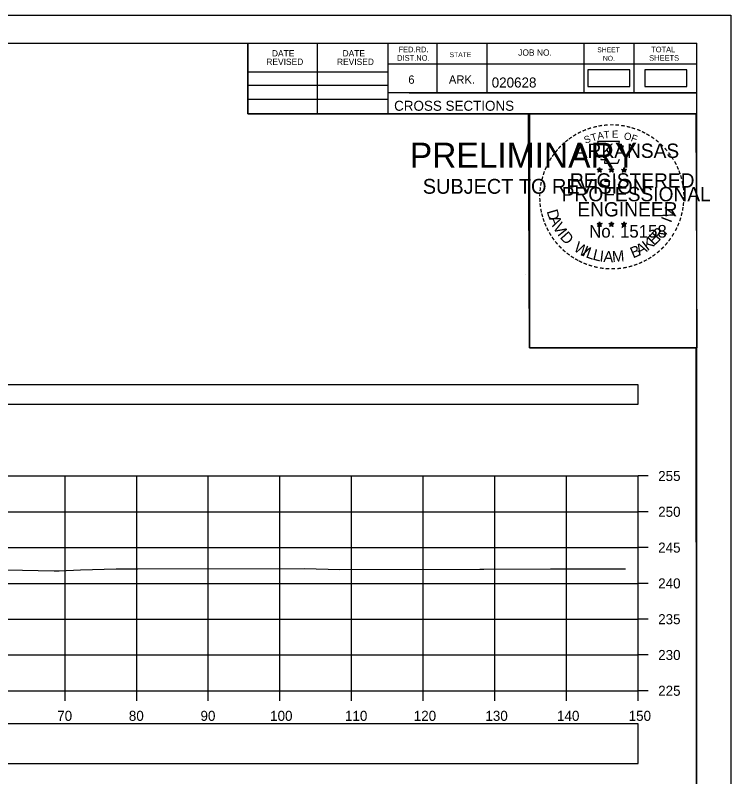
# Model space of a CAD drawing. Extents: x 1369627 to 1374022, y 380035 to 398173.
# Drawn here: x 1370242.3 to 1370342.2, y 381635.2 to 381741.6 of the extents above; entities that cross this region are included whole.
import ezdxf

# ---------------------------------------------------------------- set-up
doc = ezdxf.new("R2010")
doc.units = 0
for name, color, linetype in [('Default', 7, 'Continuous'), ('R_Axis', 7, 'Continuous'), ('R_Axis Annot', 7, 'Continuous'), ('R_Border', 7, 'Continuous'), ('R_Border PE', 7, 'Continuous'), ('R_Border Prem', 7, 'Continuous'), ('R_Exist Surface', 7, 'Continuous'), ('R_Grid', 7, 'Continuous'), ('R_No Plot', 7, 'Continuous')]:
    doc.layers.add(name, color=color, linetype=linetype)

msp = doc.modelspace()

# ---------------------------------------------------------------- linework, layer by layer
at = {"layer": 'Default'}
for points in [[(1370322.23, 381731.64), (1370328.06, 381731.64), (1370328.06, 381733.95), (1370322.23, 381733.95)], [(1370330.19, 381731.64), (1370336.03, 381731.64), (1370336.03, 381733.95), (1370330.19, 381733.95)], [(1370029.24, 381687.25), (1370329.24, 381687.25), (1370329.24, 381689.96), (1370029.24, 381689.96)], [(1370029.24, 381637.07), (1370329.24, 381637.07), (1370329.24, 381642.59), (1370029.24, 381642.59)]]:
    msp.add_lwpolyline(points, close=True, dxfattribs=at)
at = {"layer": 'R_Axis'}
for p, q in [((1370329.24, 381647.22), (1370329.24, 381677.22)), ((1370330.64, 381677.22), (1370329.24, 381677.22)), ((1370330.64, 381672.22), (1370329.24, 381672.22)), ((1370330.64, 381667.22), (1370329.24, 381667.22)), ((1370330.64, 381662.22), (1370329.24, 381662.22)), ((1370330.64, 381657.22), (1370329.24, 381657.22)), ((1370330.64, 381652.22), (1370329.24, 381652.22)), ((1370029.24, 381647.22), (1370329.24, 381647.22)), ((1370249.24, 381645.82), (1370249.24, 381647.22)), ((1370259.24, 381645.82), (1370259.24, 381647.22)), ((1370269.24, 381645.82), (1370269.24, 381647.22)), ((1370279.24, 381645.82), (1370279.24, 381647.22)), ((1370289.24, 381645.82), (1370289.24, 381647.22)), ((1370299.24, 381645.82), (1370299.24, 381647.22)), ((1370309.24, 381645.82), (1370309.24, 381647.22)), ((1370319.24, 381645.82), (1370319.24, 381647.22)), ((1370329.24, 381645.82), (1370329.24, 381647.22)), ((1370330.64, 381647.22), (1370329.24, 381647.22))]:
    msp.add_line(p, q, dxfattribs=at)
at = {"layer": 'R_Border'}
for p, q in [((1370021.24, 381737.68), (1370337.42, 381737.68)), ((1370274.78, 381727.8), (1370274.78, 381737.68)), ((1370284.46, 381727.8), (1370284.46, 381737.68)), ((1370294.32, 381737.68), (1370294.32, 381727.8)), ((1370301.16, 381737.68), (1370301.16, 381730.74)), ((1370308.1, 381737.68), (1370308.1, 381730.74)), ((1370321.68, 381737.68), (1370321.68, 381730.74)), ((1370328.62, 381737.68), (1370328.62, 381730.74)), ((1370337.42, 381532.22), (1370337.42, 381737.68)), ((1370337.42, 381734.74), (1370294.32, 381734.74)), ((1370337.42, 381734.76), (1370337.42, 381734.76)), ((1370274.78, 381733.66), (1370294.32, 381733.66)), ((1370274.78, 381731.8), (1370294.32, 381731.8)), ((1370337.42, 381730.74), (1370294.32, 381730.74)), ((1370297.28, 381730.74), (1370337.42, 381730.74)), ((1370274.78, 381729.86), (1370294.32, 381729.86)), ((1370337.42, 381727.8), (1370274.78, 381727.8))]:
    msp.add_line(p, q, dxfattribs=at)
at = {"layer": 'R_Border PE'}
for p, q in [((1370323.5, 381720.06), (1370323.85, 381719.95)), ((1370323.5, 381720.06), (1370323.76, 381720.01)), ((1370323.5, 381720.06), (1370323.74, 381719.94)), ((1370323.64, 381719.65), (1370323.85, 381719.95)), ((1370323.64, 381719.65), (1370323.76, 381719.89)), ((1370323.64, 381719.65), (1370323.85, 381719.87)), ((1370323.85, 381720.31), (1370323.81, 381720.06)), ((1370323.85, 381719.95), (1370323.85, 381720.31)), ((1370323.85, 381720.31), (1370323.9, 381720.06)), ((1370324.2, 381720.06), (1370323.85, 381719.95)), ((1370324.07, 381719.65), (1370323.85, 381719.95)), ((1370324.07, 381719.65), (1370323.85, 381719.86)), ((1370324.2, 381720.06), (1370323.91, 381720.01)), ((1370324.07, 381719.65), (1370323.93, 381719.94)), ((1370324.2, 381720.06), (1370324, 381719.96)), ((1370325.17, 381720.06), (1370325.52, 381719.95)), ((1370325.17, 381720.06), (1370325.43, 381720.01)), ((1370325.17, 381720.06), (1370325.41, 381719.94)), ((1370325.31, 381719.65), (1370325.52, 381719.95)), ((1370325.31, 381719.65), (1370325.43, 381719.89)), ((1370325.31, 381719.65), (1370325.52, 381719.87)), ((1370325.52, 381720.31), (1370325.48, 381720.06)), ((1370325.52, 381719.95), (1370325.52, 381720.31)), ((1370325.52, 381720.31), (1370325.57, 381720.06)), ((1370325.87, 381720.06), (1370325.52, 381719.95)), ((1370325.74, 381719.65), (1370325.52, 381719.95)), ((1370325.74, 381719.65), (1370325.52, 381719.86)), ((1370325.87, 381720.06), (1370325.58, 381720.01)), ((1370325.74, 381719.65), (1370325.6, 381719.94)), ((1370325.87, 381720.06), (1370325.67, 381719.96)), ((1370326.94, 381720.05), (1370327.29, 381719.93)), ((1370326.94, 381720.05), (1370327.19, 381720)), ((1370326.94, 381720.05), (1370327.18, 381719.92)), ((1370327.07, 381719.64), (1370327.29, 381719.93)), ((1370327.07, 381719.64), (1370327.2, 381719.88)), ((1370327.07, 381719.64), (1370327.29, 381719.85)), ((1370327.29, 381720.3), (1370327.25, 381720.05)), ((1370327.29, 381719.93), (1370327.29, 381720.3)), ((1370327.29, 381720.3), (1370327.34, 381720.05)), ((1370327.63, 381720.05), (1370327.29, 381719.93)), ((1370327.5, 381719.64), (1370327.29, 381719.93)), ((1370327.5, 381719.64), (1370327.29, 381719.85)), ((1370327.63, 381720.05), (1370327.35, 381720)), ((1370327.5, 381719.64), (1370327.36, 381719.93)), ((1370327.63, 381720.05), (1370327.43, 381719.94)), ((1370323.5, 381712.48), (1370323.85, 381712.37)), ((1370323.5, 381712.48), (1370323.75, 381712.44)), ((1370323.5, 381712.48), (1370323.74, 381712.36)), ((1370323.63, 381712.08), (1370323.85, 381712.37)), ((1370323.85, 381712.74), (1370323.81, 381712.49)), ((1370323.85, 381712.37), (1370323.85, 381712.74)), ((1370323.85, 381712.74), (1370323.9, 381712.49)), ((1370324.2, 381712.48), (1370323.85, 381712.37)), ((1370324.06, 381712.08), (1370323.85, 381712.37)), ((1370324.2, 381712.48), (1370323.91, 381712.44)), ((1370324.06, 381712.08), (1370323.93, 381712.37)), ((1370324.2, 381712.48), (1370323.99, 381712.38)), ((1370325.17, 381712.48), (1370325.52, 381712.37)), ((1370325.17, 381712.48), (1370325.42, 381712.44)), ((1370325.17, 381712.48), (1370325.41, 381712.36)), ((1370325.3, 381712.08), (1370325.52, 381712.37)), ((1370325.52, 381712.74), (1370325.48, 381712.49)), ((1370325.52, 381712.37), (1370325.52, 381712.74)), ((1370325.52, 381712.74), (1370325.57, 381712.49)), ((1370325.87, 381712.48), (1370325.52, 381712.37)), ((1370325.73, 381712.08), (1370325.52, 381712.37)), ((1370325.87, 381712.48), (1370325.58, 381712.44)), ((1370325.73, 381712.08), (1370325.59, 381712.37)), ((1370325.87, 381712.48), (1370325.66, 381712.38)), ((1370326.94, 381712.47), (1370327.29, 381712.36)), ((1370326.94, 381712.47), (1370327.19, 381712.43)), ((1370326.94, 381712.47), (1370327.17, 381712.35)), ((1370327.07, 381712.07), (1370327.29, 381712.36)), ((1370327.29, 381712.73), (1370327.24, 381712.48)), ((1370327.29, 381712.36), (1370327.29, 381712.73)), ((1370327.29, 381712.73), (1370327.33, 381712.48)), ((1370327.63, 381712.47), (1370327.29, 381712.36)), ((1370327.5, 381712.07), (1370327.29, 381712.36)), ((1370327.63, 381712.47), (1370327.35, 381712.43)), ((1370327.5, 381712.07), (1370327.36, 381712.36)), ((1370327.63, 381712.47), (1370327.43, 381712.37)), ((1370323.63, 381712.08), (1370323.76, 381712.32)), ((1370323.63, 381712.08), (1370323.85, 381712.29)), ((1370324.06, 381712.08), (1370323.85, 381712.29)), ((1370325.3, 381712.08), (1370325.43, 381712.32)), ((1370325.3, 381712.08), (1370325.52, 381712.29)), ((1370325.73, 381712.08), (1370325.52, 381712.29)), ((1370327.07, 381712.07), (1370327.2, 381712.31)), ((1370327.07, 381712.07), (1370327.28, 381712.28)), ((1370327.5, 381712.07), (1370327.28, 381712.28))]:
    msp.add_line(p, q, dxfattribs=at)
for points in [[(1370323.55, 381723.94), (1370323.81, 381723.11)], [(1370327.06, 381723.01), (1370327.2, 381723.3), (1370326.51, 381723.27), (1370326.66, 381723.94), (1370323.55, 381723.94)], [(1370324.04, 381721.51), (1370324.04, 381721.43), (1370324.6, 381721.41), (1370324.55, 381720.93), (1370326.42, 381720.93), (1370326.62, 381721.47)], [(1370323.85, 381720.31), (1370324.07, 381719.65), (1370323.5, 381720.06), (1370324.2, 381720.06), (1370323.64, 381719.65), (1370323.85, 381720.31)], [(1370325.52, 381720.31), (1370325.74, 381719.65), (1370325.17, 381720.06), (1370325.87, 381720.06), (1370325.31, 381719.65), (1370325.52, 381720.31)], [(1370327.29, 381720.3), (1370327.5, 381719.64), (1370326.94, 381720.05), (1370327.63, 381720.05), (1370327.07, 381719.64), (1370327.29, 381720.3)], [(1370323.85, 381712.74), (1370324.06, 381712.08), (1370323.5, 381712.48), (1370324.2, 381712.48), (1370323.63, 381712.08), (1370323.85, 381712.74)], [(1370325.52, 381712.74), (1370325.73, 381712.08), (1370325.17, 381712.48), (1370325.87, 381712.48), (1370325.3, 381712.08), (1370325.52, 381712.74)], [(1370327.29, 381712.73), (1370327.5, 381712.07), (1370326.94, 381712.47), (1370327.63, 381712.47), (1370327.07, 381712.07), (1370327.29, 381712.73)]]:
    msp.add_lwpolyline(points, dxfattribs=at)
for centre, radius in [((1370323.85, 381719.95), 0.172), ((1370323.85, 381719.95), 0.145), ((1370323.85, 381719.95), 0.116), ((1370323.85, 381719.95), 0.0991), ((1370323.85, 381719.95), 0.0747), ((1370323.85, 381719.95), 0.0495), ((1370323.85, 381719.95), 0.0296), ((1370325.52, 381719.95), 0.172), ((1370325.52, 381719.95), 0.145), ((1370325.52, 381719.95), 0.116), ((1370325.52, 381719.95), 0.0991), ((1370325.52, 381719.95), 0.0747), ((1370325.52, 381719.95), 0.0495), ((1370325.52, 381719.95), 0.0296), ((1370327.29, 381719.93), 0.172), ((1370327.29, 381719.93), 0.145), ((1370327.29, 381719.93), 0.116), ((1370327.29, 381719.93), 0.0991), ((1370327.29, 381719.93), 0.0747), ((1370327.29, 381719.93), 0.0495), ((1370327.29, 381719.93), 0.0296), ((1370323.85, 381712.37), 0.172), ((1370323.85, 381712.37), 0.145), ((1370323.85, 381712.37), 0.116), ((1370323.85, 381712.37), 0.0991), ((1370323.85, 381712.37), 0.0747), ((1370323.85, 381712.37), 0.0495), ((1370323.85, 381712.37), 0.0296), ((1370325.52, 381712.37), 0.172), ((1370325.52, 381712.37), 0.145), ((1370325.52, 381712.37), 0.116), ((1370325.52, 381712.37), 0.0991), ((1370325.52, 381712.37), 0.0747), ((1370325.52, 381712.37), 0.0495), ((1370325.52, 381712.37), 0.0296), ((1370327.28, 381712.36), 0.172), ((1370327.28, 381712.36), 0.145), ((1370327.28, 381712.36), 0.116), ((1370327.28, 381712.36), 0.0991), ((1370327.28, 381712.36), 0.0747), ((1370327.28, 381712.36), 0.0495), ((1370327.28, 381712.36), 0.0296)]:
    msp.add_circle(centre, radius, dxfattribs=at)
at = {"layer": 'R_Exist Surface'}
msp.add_lwpolyline([(1370241.08, 381664.09), (1370247.73, 381663.98), (1370248.27, 381663.98), (1370248.4, 381663.98), (1370251.42, 381664.09), (1370256.37, 381664.25), (1370256.66, 381664.26), (1370256.93, 381664.26), (1370259.39, 381664.27), (1370282.68, 381664.31), (1370287.58, 381664.18), (1370307.16, 381664.21), (1370307.58, 381664.21), (1370307.61, 381664.21), (1370307.64, 381664.21), (1370307.68, 381664.21), (1370317.01, 381664.23), (1370327.18, 381664.25), (1370327.33, 381664.25), (1370327.47, 381664.25)], dxfattribs=at)
at = {"layer": 'R_Grid'}
for p, q in [((1370029.24, 381677.22), (1370329.24, 381677.22)), ((1370249.24, 381647.22), (1370249.24, 381677.22)), ((1370259.24, 381647.22), (1370259.24, 381677.22)), ((1370269.24, 381647.22), (1370269.24, 381677.22)), ((1370279.24, 381647.22), (1370279.24, 381677.22)), ((1370289.24, 381647.22), (1370289.24, 381677.22)), ((1370299.24, 381647.22), (1370299.24, 381677.22)), ((1370309.24, 381647.22), (1370309.24, 381677.22)), ((1370319.24, 381647.22), (1370319.24, 381677.22)), ((1370329.24, 381647.22), (1370329.24, 381677.22)), ((1370029.24, 381672.22), (1370329.24, 381672.22)), ((1370029.24, 381667.22), (1370329.24, 381667.22)), ((1370029.24, 381662.22), (1370329.24, 381662.22)), ((1370029.24, 381657.22), (1370329.24, 381657.22)), ((1370029.24, 381652.22), (1370329.24, 381652.22)), ((1370029.24, 381647.22), (1370329.24, 381647.22))]:
    msp.add_line(p, q, dxfattribs=at)
at = {"layer": 'R_No Plot'}
for p, q in [((1370008.84, 381741.58), (1370342.17, 381741.58)), ((1370313.45, 381705.35), (1370313.45, 381705.35))]:
    msp.add_line(p, q, dxfattribs=at)
for points in [[(1370008.83, 381741.58), (1370342.17, 381741.58), (1370342.17, 381528.24), (1370008.83, 381528.24)], [(1370255.16, 381737.68), (1370274.78, 381737.68), (1370274.78, 381727.8), (1370290.89, 381727.8), (1370314.09, 381727.8), (1370314.09, 381695.13), (1370337.3, 381695.13), (1370337.42, 381532.22), (1370021.24, 381532.22), (1370021.24, 381737.68)], [(1370313.95, 381727.8), (1370337.3, 381727.8), (1370337.44, 381695.13), (1370314.09, 381695.13)]]:
    msp.add_lwpolyline(points, close=True, dxfattribs=at)

# ---------------------------------------------------------------- texts
at = {"layer": 'R_Axis Annot'}
for s, p in [('255', (1370332.04, 381676.52)), ('250', (1370332.04, 381671.52)), ('245', (1370332.04, 381666.52)), ('240', (1370332.04, 381661.52)), ('235', (1370332.04, 381656.52)), ('230', (1370332.04, 381651.52)), ('225', (1370332.04, 381646.52)), ('70', (1370248.15, 381643.02)), ('80', (1370258.15, 381643.02)), ('90', (1370268.15, 381643.02)), ('100', (1370277.87, 381643.02)), ('110', (1370288.32, 381643.02)), ('120', (1370297.92, 381643.02)), ('130', (1370307.92, 381643.02)), ('140', (1370317.92, 381643.02)), ('150', (1370327.92, 381643.02))]:
    msp.add_text(s, height=1.4, dxfattribs=at).set_placement(p)
at = {"layer": 'R_Border'}
for s, height, p in [('FED.RD.', 0.782, (1370295.8, 381736.4)), ('JOB NO.', 0.879, (1370312.5, 381735.92)), ('SHEET', 0.684, (1370323.54, 381736.4)), ('TOTAL', 0.782, (1370331.06, 381736.4)), ('DATE', 0.879, (1370278.12, 381735.82)), ('DATE', 0.879, (1370287.98, 381735.82)), ('DIST.NO.', 0.782, (1370295.6, 381735.22)), ('STATE', 0.684, (1370302.92, 381735.72)), ('NO.', 0.684, (1370324.32, 381735.22)), ('SHEETS', 0.782, (1370330.78, 381735.22)), ('REVISED', 0.879, (1370277.34, 381734.64)), ('REVISED', 0.879, (1370287.2, 381734.64)), ('6', 1.17, (1370297.16, 381732)), ('ARK.', 1.172, (1370302.82, 381732)), ('020628', 1.4, (1370308.8, 381731.48)), ('CROSS SECTIONS', 1.4, (1370295.18, 381728.23))]:
    msp.add_text(s, height=height, rotation=360, dxfattribs=at).set_placement(p)
at = {"layer": 'R_Border PE'}
for s, height, rotation, p in [('-', 1.6, 10.2193, (1370323.72, 381725.47)), ('-', 1.6, 5.8968, (1370324.45, 381725.58)), ('-', 1.6, 0.1862, (1370325.22, 381725.65)), ('-', 1.6, 357.743, (1370325.95, 381725.63)), ('-', 1.6, 352.1617, (1370326.69, 381725.58)), ('-', 1.6, 28.7918, (1370321.03, 381724.48)), ('-', 1.6, 24.3072, (1370321.66, 381724.79)), ('-', 1.6, 19.1761, (1370322.29, 381725.06)), ('T', 1, 16.4036, (1370322.81, 381723.94)), ('-', 1.6, 13.6301, (1370323.04, 381725.3)), ('A', 1, 11.2132, (1370323.64, 381724.2)), ('T', 1, 6.0228, (1370324.49, 381724.36)), ('E', 1, 0.8323, (1370325.59, 381724.47)), ('O', 1, 350.4515, (1370327.2, 381724.26)), ('-', 1.6, 347.2049, (1370327.41, 381725.46)), ('-', 1.6, 342.3362, (1370328.04, 381725.31)), ('-', 1.6, 337.8551, (1370328.78, 381725.09)), ('-', 1.6, 334.1211, (1370329.41, 381724.82)), ('-', 1.6, 38.9507, (1370319.38, 381723.33)), ('-', 1.6, 36.2317, (1370319.85, 381723.71)), ('-', 1.6, 34.0636, (1370320.43, 381724.11)), ('S', 1, 21.594, (1370321.9, 381723.61)), ('F', 1, 340.0707, (1370328.15, 381724.03)), ('-', 1.6, 329.6409, (1370329.99, 381724.53)), ('-', 1.6, 325.8627, (1370330.63, 381724.17)), ('-', 1.6, 320.5297, (1370331.24, 381723.75)), ('-', 1.6, 48.423, (1370318.49, 381722.44)), ('-', 1.6, 42.9622, (1370318.94, 381722.92)), ('ARKANSAS', 2, 360, (1370320.4, 381721.65)), ('-', 1.6, 315.5786, (1370331.84, 381723.26)), ('-', 1.6, 309.8797, (1370332.41, 381722.71)), ('-', 1.6, 54.2325, (1370317.68, 381721.39)), ('-', 1.6, 50.6142, (1370318.09, 381721.95)), ('-', 1.6, 306.6522, (1370332.93, 381722.11)), ('-', 1.6, 62.8713, (1370317.04, 381720.24)), ('-', 1.6, 58.0706, (1370317.35, 381720.86)), ('-', 1.4, 303.6753, (1370333.42, 381721.54)), ('-', 1.6, 299.6684, (1370333.74, 381720.93)), ('-', 1.6, 72.3945, (1370316.56, 381719)), ('-', 1.6, 67.7743, (1370316.78, 381719.63)), ('-', 1.6, 294.6628, (1370334.06, 381720.32)), ('-', 1.6, 290.5728, (1370334.32, 381719.74)), ('-', 1.6, 75.461, (1370316.37, 381718.29)), ('REGISTERED', 2, 360, (1370319.72, 381717.5)), ('-', 1.6, 285.1233, (1370334.55, 381719.16)), ('-', 1.6, 81.2013, (1370316.23, 381717.58)), ('-', 1.6, 280.5493, (1370334.75, 381718.42)), ('-', 1.6, 89.0622, (1370316.13, 381716.18)), ('-', 1.6, 85.1863, (1370316.16, 381716.89)), ('PROFESSIONAL', 2, 360, (1370318.57, 381715.59)), ('-', 1.6, 276.5962, (1370334.92, 381717.65)), ('-', 1.6, 274.3301, (1370334.98, 381716.93)), ('-', 1.6, 94.1959, (1370316.17, 381715.46)), ('-', 1.6, 269.9407, (1370335.01, 381716.3)), ('-', 1.6, 98.9479, (1370316.24, 381714.79)), ('-', 1.6, 101.7149, (1370316.37, 381714.06)), ('D', 1.54, 286.2848, (1370316.46, 381714.2)), ('ENGINEER', 2, 360, (1370320.76, 381713.47)), ('V', 1.54, 72.6573, (1370334.06, 381713.04)), ('-', 1.6, 260.9953, (1370334.92, 381714.98)), ('-', 1.6, 263.5172, (1370334.99, 381715.63)), ('-', 1.6, 105.4578, (1370316.54, 381713.46)), ('I', 1.54, 69.0301, (1370333.83, 381712.5)), ('-', 1.6, 255.7626, (1370334.81, 381714.3)), ('-', 1.6, 109.0874, (1370316.75, 381712.83)), ('-', 1.6, 114.0643, (1370317.01, 381712.24)), ('A', 1.54, 292.7835, (1370316.76, 381713.2)), ('V', 1.54, 300.7936, (1370317.27, 381712.02)), ('-', 1.6, 247.8887, (1370334.41, 381712.91)), ('-', 1.6, 252.8681, (1370334.63, 381713.58)), ('-', 1.6, 115.7289, (1370317.31, 381711.62)), ('-', 1.6, 120.4471, (1370317.67, 381711.03)), ('I', 1.54, 308.3502, (1370317.9, 381710.98)), ('D', 1.54, 311.9774, (1370318.25, 381710.51)), ('No. 15158', 1.757, 360, (1370322.4, 381710.52)), ('E', 1.54, 44.0175, (1370331.45, 381709.3)), ('R', 1.54, 50.3651, (1370332.18, 381710.01)), (',', 1.54, 57.4684, (1370332.91, 381710.89)), ('-', 1.6, 244.6197, (1370334.14, 381712.28)), ('-', 1.6, 125.8934, (1370318.07, 381710.47)), ('K', 1.54, 36.9143, (1370330.54, 381708.61)), ('-', 1.6, 233.8452, (1370333.35, 381710.87)), ('-', 1.6, 239.0712, (1370333.75, 381711.53)), ('-', 1.6, 130.7181, (1370318.53, 381709.92)), ('-', 1.6, 134.2238, (1370319.05, 381709.38)), ('W', 1.54, 328.0731, (1370320.13, 381708.75)), ('I', 1.54, 336.6877, (1370321.32, 381708.04)), ('L', 1.54, 340.3149, (1370321.85, 381707.79)), ('B', 1.54, 22.8589, (1370328.53, 381707.6)), ('A', 1.54, 28.9042, (1370329.42, 381707.97)), ('-', 1.6, 225.7653, (1370332.44, 381709.74)), ('-', 1.6, 231.2538, (1370332.92, 381710.31)), ('-', 1.6, 138.9338, (1370319.57, 381708.91)), ('-', 1.6, 144.6463, (1370320.13, 381708.51)), ('L', 1.54, 346.6625, (1370322.81, 381707.45)), ('I', 1.54, 353.0101, (1370323.8, 381707.21)), ('A', 1.54, 356.6373, (1370324.37, 381707.13)), ('M', 1.54, 4.6473, (1370325.66, 381707.07)), ('-', 1.6, 215.7363, (1370331.37, 381708.76)), ('-', 1.6, 221.0851, (1370331.92, 381709.23)), ('-', 1.6, 148.0898, (1370320.69, 381708.13)), ('-', 1.6, 151.5704, (1370321.27, 381707.81)), ('-', 1.6, 154.6002, (1370321.79, 381707.56)), ('-', 1.6, 158.5612, (1370322.42, 381707.31)), ('AAMU', 0.00002, 360, (1370325.45, 381707.06)), ('-', 1.6, 204.2516, (1370329.65, 381707.71)), ('-', 1.6, 207.3568, (1370330.28, 381708.03)), ('-', 1.6, 212.2491, (1370330.83, 381708.37)), ('-', 1.6, 162.7983, (1370323.1, 381707.1)), ('-', 1.6, 167.5555, (1370323.82, 381706.93)), ('-', 1.6, 173.1155, (1370324.59, 381706.82)), ('-', 1.6, 176.5183, (1370325.34, 381706.77)), ('-', 1.6, 181.5918, (1370326.08, 381706.79)), ('-', 1.6, 185.8167, (1370326.89, 381706.86)), ('-', 1.6, 191.2858, (1370327.63, 381707)), ('-', 1.6, 195.4743, (1370328.36, 381707.19)), ('-', 1.6, 199.4643, (1370329.02, 381707.43))]:
    msp.add_text(s, height=height, rotation=rotation, dxfattribs=at).set_placement(p)
at = {"layer": 'R_Border Prem'}
for s, height, p in [('PRELIMINARY', 3.5, (1370297.37, 381720.27)), ('DWB', 0.01, (1370298.12, 381722.11)), ('SUBJECT TO REVISION', 2.0751, (1370299.18, 381716.64))]:
    msp.add_text(s, height=height, rotation=360, dxfattribs=at).set_placement(p)

doc.saveas('drawing.dxf')
